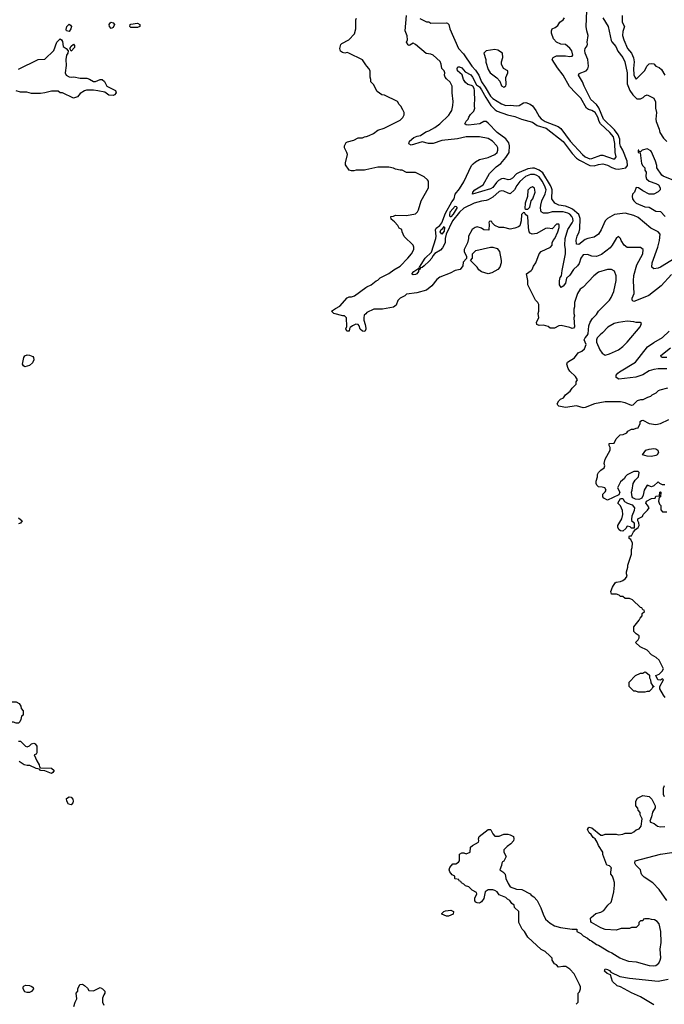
# Model space of a CAD drawing. Header units: inches. Extents: x 2348352 to 2479776, y 460422 to 613655.
# Tile 564 of 590: x 2436862 to 2442706, y 588810 to 597732. Entities that reach past the tile are written whole.
import ezdxf

# ---------------------------------------------------------------- set-up
doc = ezdxf.new("R2010")
doc.units = ezdxf.units.IN
doc.header["$MEASUREMENT"] = 0
for name, color, linetype in [('C4538', 7, 'Continuous'), ('C4539', 7, 'Continuous'), ('C4548', 7, 'Continuous'), ('C4549', 7, 'Continuous')]:
    doc.layers.add(name, color=color, linetype=linetype)

msp = doc.modelspace()

# ---------------------------------------------------------------- linework, layer by layer
at = {"layer": 'C4538', "color": 4, "elevation": 72}
msp.add_lwpolyline([(2436930, 588916.2), (2436910, 588924.5), (2436892.3, 588950), (2436893.2, 588970), (2436901.6, 588978.4), (2436917.5, 588982.5), (2436950, 588980.5), (2436973, 588973), (2436982.8, 588962.8), (2436986.8, 588950), (2436970, 588926), (2436950, 588916.2)], close=True, dxfattribs=at)
msp.add_lwpolyline([(2437353.2, 588790), (2437364, 588830), (2437380.4, 588859.6), (2437375.3, 588910), (2437388, 588930), (2437388.9, 588951.1), (2437406, 588990), (2437430, 588992), (2437450, 588982), (2437476.9, 588956.9), (2437490, 588934), (2437530, 588932), (2437590, 588962), (2437614, 588950), (2437634, 588930), (2437634, 588910), (2437623.6, 588896.4), (2437612.7, 588867.3), (2437612, 588830), (2437623.6, 588803.6)], dxfattribs=at)
at = {"layer": 'C4539', "color": 4, "elevation": 72}
for points in [[(2437310, 597624), (2437286, 597630), (2437282, 597642), (2437289, 597671), (2437310, 597691.3), (2437323.6, 597683.6), (2437330.9, 597670.9), (2437326, 597650)], [(2437690, 597652.7), (2437675.1, 597670), (2437672.3, 597690), (2437689.7, 597710.3), (2437710, 597704), (2437722, 597690), (2437710, 597662.7)], [(2437890, 597660.7), (2437870, 597662), (2437859.3, 597670), (2437864, 597690), (2437870, 597693), (2437930, 597700.5), (2437950.7, 597690), (2437950, 597669.5), (2437930, 597660.7)], [(2437330, 597448), (2437318, 597470), (2437330, 597492), (2437351.1, 597511.1), (2437359.6, 597499.6), (2437359.6, 597480.4)], [(2436910, 594587), (2436895.9, 594595.9), (2436887.3, 594610), (2436899.7, 594670), (2436910, 594687.7), (2436930, 594694.4), (2436950, 594692.4), (2436979.7, 594679.7), (2436988.4, 594670), (2436990.4, 594650), (2436978.4, 594621.6), (2436950, 594599.7)], [(2436830, 591358), (2436807.3, 591367.3), (2436788, 591368), (2436766, 591390), (2436768.7, 591531.3), (2436776.4, 591543.6), (2436788.4, 591551.6), (2436830, 591551.3), (2436856, 591536), (2436871.6, 591511.6), (2436874, 591490), (2436894, 591470), (2436894, 591430), (2436878, 591422), (2436872, 591390), (2436862, 591370), (2436850, 591358)], [(2437330, 590619), (2437304.5, 590624.5), (2437288.7, 590650), (2437286, 590674), (2437309.2, 590690.8), (2437330, 590686), (2437342.8, 590670), (2437346.8, 590650), (2437343.5, 590636.5)]]:
    msp.add_lwpolyline(points, close=True, dxfattribs=at)
for points in [[(2440000, 597321.8), (2439968.4, 597368.4), (2439846, 597430), (2439830, 597434), (2439810, 597428), (2439790, 597435.3), (2439770, 597448), (2439764, 597470), (2439774, 597506), (2439783.1, 597516.9), (2439846, 597550), (2439896.4, 597603.6), (2439908, 597650), (2439908, 597730), (2439914.6, 597745.4)], [(2436850, 597284.7), (2437028.4, 597371.6), (2437090, 597374), (2437170, 597454), (2437198, 597530), (2437230, 597558), (2437242, 597550), (2437250, 597534), (2437256, 597490), (2437284.7, 597470), (2437302, 597450), (2437298, 597430), (2437286.8, 597410), (2437280.5, 597370), (2437282.5, 597317.5), (2437274, 597250), (2437284, 597230), (2437310, 597213), (2437330, 597210.5), (2437354.2, 597214.2), (2437410, 597202), (2437470, 597201), (2437494.4, 597194.4), (2437530, 597171.3), (2437550, 597171.3), (2437590, 597191), (2437610, 597191), (2437630, 597171.3), (2437650.9, 597130.9), (2437731, 597090), (2437736, 597070), (2437722, 597050), (2437710, 597044), (2437670, 597049), (2437634, 597074), (2437570, 597089), (2437530, 597094), (2437466.4, 597093.6), (2437450, 597088.7), (2437410, 597062), (2437385.4, 597034.6), (2437350, 597022), (2437250, 597068), (2437228.4, 597068.4), (2437210, 597086), (2437150, 597086), (2437091.1, 597068.9), (2437050, 597064), (2436970, 597064), (2436925.4, 597074.6), (2436870, 597075.3), (2436830, 597088.7)], [(2440000, 596371), (2439988.4, 596368.4), (2439911.6, 596368.4), (2439890, 596362), (2439870, 596362), (2439848, 596370), (2439816.4, 596416.4), (2439816.4, 596436.4), (2439832.7, 596510), (2439828.7, 596530), (2439808, 596570), (2439808, 596590), (2439822, 596618), (2439833.6, 596626.4), (2439890, 596642), (2439930, 596662), (2439970, 596662), (2439988.4, 596671.6), (2440000, 596672.3)], [(2440000, 594928), (2439990, 594908), (2439970, 594908.7), (2439950, 594928.7), (2439939.5, 594959.5), (2439930, 594969), (2439910, 594973.2), (2439880.5, 594959.5), (2439858, 594942), (2439851.3, 594930), (2439850, 594908.7), (2439828.7, 594910), (2439818, 594930), (2439827.3, 594952.7), (2439826, 595030), (2439807.3, 595047.3), (2439792.7, 595047.3), (2439710, 595068.7), (2439688, 595090), (2439723.7, 595116.3), (2439764.1, 595135.9), (2439830, 595211.3), (2439850, 595221), (2439870, 595221), (2439898, 595230), (2440000, 595304.3)], [(2440000, 595067.6), (2439986.4, 595053.6), (2439981, 595030), (2439981, 595010), (2439994.8, 594970), (2440000, 594936.4)], [(2436850, 593218), (2436884.7, 593190), (2436870, 593169.2), (2436850, 593165.2)], [(2436850, 591194), (2436870, 591194), (2436914, 591150), (2436930, 591142), (2436950, 591152), (2436969, 591171), (2436990, 591178), (2437002, 591170), (2437018, 591150), (2437018, 591090), (2437010, 591078), (2436994, 591070), (2437016.9, 591016.9), (2437039.6, 590979.6), (2437042, 590962), (2437050, 590954), (2437151.1, 590951.1), (2437174, 590930), (2437162, 590910), (2437150, 590902), (2437090, 590926), (2437050, 590928), (2437042, 590942), (2437010, 590948), (2436954.6, 590974.6), (2436930, 590974), (2436901.2, 590981.2), (2436858, 591010)]]:
    msp.add_lwpolyline(points, dxfattribs=at)
at = {"layer": 'C4548', "color": 4}
for points, elevation in [([(2441906, 588810), (2441926, 588830), (2441926, 588910), (2441936.4, 588923.6), (2441946, 588950), (2441946, 588970), (2441938, 588990), (2441890, 589086), (2441848, 589130), (2441812.9, 589152.9), (2441786, 589154), (2441746, 589146), (2441728.4, 589168.4), (2441710, 589178), (2441688.7, 589210), (2441688, 589228), (2441668.4, 589248.4), (2441626, 589290), (2441590, 589308), (2441470, 589418), (2441438, 589470), (2441418, 589490), (2441388, 589550), (2441386, 589650), (2441348.4, 589688.4), (2441346, 589710), (2441323.1, 589723.1), (2441306, 589750), (2441283.1, 589763.1), (2441270, 589778), (2441210, 589802), (2441190, 589828), (2441170, 589842), (2441150, 589848.7), (2441110, 589848.7), (2441082, 589830), (2441071.3, 589770), (2441050, 589738), (2441030, 589728), (2441008.4, 589728.4), (2440996.4, 589736.4), (2440988.7, 589748.7), (2440988.9, 589771.1), (2441006, 589810), (2441002, 589822), (2440963.1, 589843.1), (2440934, 589874), (2440904.7, 589884.7), (2440890, 589898), (2440866, 589910), (2440862, 589922), (2440846, 589930), (2440842, 589942), (2440810, 589946), (2440806, 589950), (2440806, 589970), (2440783.1, 589983.1), (2440769.9, 590000)], 72), ([(2441254.8, 590000), (2441262.8, 589990), (2441270.7, 589950), (2441290, 589904.7), (2441310, 589876), (2441367.3, 589852.7), (2441414, 589850), (2441490, 589812), (2441499.6, 589799.6), (2441523.6, 589783.6), (2441552, 589750), (2441585.4, 589685.4), (2441607.1, 589627.1), (2441630, 589582), (2441670, 589544.7), (2441710, 589522), (2441765.4, 589505.4), (2441870, 589491), (2441911.6, 589491.6), (2441914, 589470), (2441950, 589452), (2441970, 589432), (2442010.9, 589410.9), (2442030, 589392), (2442045.4, 589385.4), (2442090, 589351.3), (2442110, 589344.7), (2442202, 589290), (2442230, 589278), (2442302, 589230), (2442330, 589218), (2442382, 589202), (2442450, 589194.8), (2442570, 589160.7), (2442610, 589158.8), (2442630, 589162.8), (2442655.5, 589184.5), (2442669, 589210), (2442673.2, 589230), (2442669.2, 589310), (2442679, 589370), (2442674, 589470), (2442658, 589538), (2442640.4, 589560.4), (2442616.4, 589576.4), (2442590, 589578), (2442570, 589586), (2442530, 589586), (2442518, 589582), (2442510, 589566), (2442490, 589566), (2442474, 589550), (2442474, 589530), (2442450, 589506), (2442410, 589506), (2442390, 589498), (2442316.4, 589496.4), (2442270, 589482), (2442170, 589488.7), (2442130, 589502), (2442046, 589550), (2442040.4, 589560.4), (2442038, 589590), (2442043.1, 589596.9), (2442085.6, 589634.4), (2442130, 589646), (2442158.9, 589661.1), (2442195.3, 589710), (2442223.1, 589736.9), (2442234.6, 589765.4), (2442248.7, 589830), (2442255.3, 589890), (2442253.6, 589913.6), (2442244, 589944), (2442235.3, 589970), (2442222, 589990), (2442222.2, 590000)], 72), ([(2442729, 589750), (2442659, 589850), (2442602, 589910), (2442523.2, 589963.2), (2442502.7, 589982.7), (2442497.7, 590000)], 68), ([(2442610, 588804), (2442490, 588879), (2442410, 588914), (2442310, 588969), (2442278.6, 588978.6), (2442236.5, 589016.5), (2442217.2, 589077.2), (2442188.7, 589090), (2442164, 589110), (2442168.4, 589131.6), (2442190, 589126), (2442210, 589116), (2442222, 589102), (2442302, 589062), (2442390, 589047.7), (2442650, 589021), (2442742, 589038)], 68)]:
    msp.add_lwpolyline(points, dxfattribs=dict(at, elevation=elevation))
at = {"layer": 'C4548', "color": 4, "elevation": 72}
msp.add_lwpolyline([(2440730, 589608), (2440690, 589626), (2440688.4, 589631.6), (2440706, 589650), (2440723.1, 589656.9), (2440770, 589662), (2440790, 589654), (2440794, 589650), (2440792.7, 589627.3), (2440750, 589608)], close=True, dxfattribs=at)
at = {"layer": 'C4549', "color": 4}
for points, elevation in [([(2442844.7, 595595.3), (2442670, 595489.3), (2442650, 595480.9), (2442610, 595474), (2442594, 595490), (2442594.5, 595530), (2442646, 595670), (2442661.2, 595730), (2442669, 595790), (2442649.2, 595810), (2442582.8, 595842.8), (2442470, 595938.7), (2442430, 595957.2), (2442350, 595980.4), (2442253.1, 595966.9), (2442190.8, 595930), (2442170.7, 595910), (2442133.2, 595826.8), (2442110, 595789.2), (2442070, 595762.7), (2442012, 595750), (2441990, 595739.3), (2441930, 595694), (2441910, 595698), (2441905.8, 595734.2), (2441916, 595770), (2441935.1, 595810), (2441941.6, 595838.4), (2441942.6, 595930), (2441930, 595966), (2441874.4, 596014.4), (2441850, 596028.3), (2441810, 596043.5), (2441748.7, 596050), (2441714, 596070), (2441685.2, 596110), (2441688.4, 596190), (2441684.4, 596210), (2441674, 596230), (2441603.5, 596343.5), (2441570, 596369.7), (2441530, 596386.3), (2441510, 596388.2), (2441470, 596382), (2441391.5, 596348.5), (2441365.4, 596334.6), (2441330, 596295.1), (2441310, 596282.9), (2441290, 596282), (2441250, 596294.5), (2441230, 596289.6), (2441204.2, 596275.8), (2441183.4, 596256.6), (2441150, 596212.3), (2441130, 596199.6), (2440966, 596150), (2440969, 596170), (2440989, 596190), (2441065.2, 596234.8), (2441122, 596338), (2441181.7, 596398.3), (2441222.7, 596430), (2441270, 596484), (2441298, 596530), (2441303.7, 596590), (2441296.6, 596616.6), (2441270, 596654), (2441190, 596709.2), (2441110, 596794), (2441090, 596808.7), (2441070, 596808.7), (2441034, 596790), (2440930, 596775.3), (2440910, 596778), (2440898, 596790), (2440910, 596812), (2440929, 596831), (2440935.3, 596850), (2440950, 596872), (2440978, 596902), (2440989, 596930), (2440986, 596946), (2440989, 597029), (2440984, 597050), (2440986.6, 597090), (2440982.9, 597110), (2440970, 597129.3), (2440957.1, 597137.1), (2440925.3, 597145.3), (2440902.8, 597162.8), (2440887, 597190), (2440872.3, 597232.3), (2440832.3, 597270), (2440827, 597290), (2440834.6, 597305.4), (2440850, 597304.9), (2440870, 597295.5), (2440899.1, 597259.1), (2440951, 597231), (2440967.4, 597210), (2441002.8, 597142.8), (2441030, 597122.6), (2441050, 597097), (2441086.5, 597026.5), (2441133.9, 596953.9), (2441174, 596914), (2441190, 596903.8), (2441284.7, 596870), (2441350, 596854), (2441410, 596830.6), (2441510, 596804), (2441554.7, 596774.7), (2441635.5, 596750), (2441790, 596627), (2441870, 596520.4), (2441910, 596476.4), (2441938.2, 596458.2), (2442030, 596410.3), (2442070, 596407.4), (2442110, 596420.4), (2442150, 596426.4), (2442190, 596415.3), (2442231.5, 596391.5), (2442262.2, 596382.2), (2442290, 596378.9), (2442357.2, 596390), (2442371.5, 596410), (2442367.8, 596450), (2442331.3, 596550), (2442310, 596585.2), (2442303.5, 596610), (2442302.6, 596650), (2442288.4, 596690), (2442253.8, 596733.8), (2442155.6, 596830), (2442113.5, 596933.5), (2442090, 596965.1), (2442039.5, 597010), (2441979.3, 597130), (2441965.2, 597170), (2441928, 597230), (2441935.3, 597244.7), (2441999, 597270), (2442014, 597286), (2442019.5, 597310), (2442011.8, 597370), (2441989.4, 597430), (2441985.6, 597454.4), (2441988.7, 597470), (2442005.6, 597494.4), (2442009.3, 597510), (2442006.6, 597530), (2442016.2, 597590), (2442002.9, 597630), (2441998.4, 597670), (2442005.6, 597885.6)], 64), ([(2442770, 595424), (2442678.5, 595321.5), (2442567.1, 595232.9), (2442453.7, 595186.3), (2442430, 595179), (2442422.7, 595182.7), (2442415.3, 595190), (2442414, 595210), (2442434, 595250), (2442426, 595366), (2442430, 595414), (2442456, 595510), (2442512.3, 595610), (2442514, 595650), (2442489, 595669), (2442369.3, 595669.3), (2442342, 595690), (2442315.3, 595730), (2442308, 595750), (2442290, 595768), (2442270, 595748), (2442234.8, 595690), (2442214.6, 595665.4), (2442135.9, 595604.1), (2442090, 595585.2), (2442048.9, 595588.9), (2442010, 595604), (2441970, 595601.2), (2441948, 595570), (2441935.6, 595524.4), (2441918.6, 595501.4), (2441883, 595470), (2441850, 595416), (2441818.8, 595390), (2441810, 595344), (2441790, 595317.2), (2441770, 595306), (2441756, 595330), (2441754.5, 595365.5), (2441763.2, 595396.8), (2441774, 595410), (2441779.3, 595460.7), (2441809, 595610), (2441809.2, 595650), (2441802.7, 595690), (2441807.6, 595750), (2441831.3, 595830), (2441871.6, 595890), (2441878.7, 595910), (2441875.6, 595930), (2441867.3, 595950), (2441849.3, 595970), (2441830, 595979.7), (2441790, 595989.7), (2441727.7, 595992.3), (2441690, 595989.6), (2441650, 595979.5), (2441619.3, 595979.3), (2441610, 595979.3), (2441589.6, 595989.6), (2441583.6, 596023.6), (2441586, 596050), (2441596.9, 596090), (2441626.1, 596153.9), (2441634, 596190), (2441621.1, 596230), (2441599.1, 596270), (2441570, 596307.6), (2441550, 596320.5), (2441530, 596328), (2441491.8, 596328.2), (2441447.7, 596310), (2441395.4, 596264.6), (2441368, 596230), (2441348.3, 596191.7), (2441310, 596155.3), (2441290, 596159), (2441250, 596179.3), (2441230, 596182.7), (2441210, 596175.1), (2441150, 596125.2), (2441110, 596101.2), (2441090, 596093.2), (2441050, 596089), (2440982, 596070), (2440890, 596025.2), (2440850, 595987.8), (2440786.8, 595910), (2440726.9, 595790), (2440718.8, 595750), (2440719.3, 595710), (2440695.2, 595664.8), (2440675.8, 595644.2), (2440626, 595614), (2440607.3, 595592.7), (2440598, 595570), (2440575.4, 595544.6), (2440530, 595500.9), (2440510, 595486), (2440496.9, 595483.1), (2440490.8, 595470), (2440478, 595462), (2440476.3, 595450), (2440462.8, 595430), (2440450, 595422.9), (2440430, 595419.3), (2440422.5, 595422.5), (2440417.2, 595430), (2440434, 595450), (2440470, 595474), (2440476.9, 595476.9), (2440487.3, 595472.7), (2440483.1, 595483.1), (2440486, 595490), (2440537.6, 595570), (2440594.5, 595625.5), (2440635.1, 595750), (2440638, 595770), (2440633.1, 595826.9), (2440638.4, 595841.6), (2440671.9, 595868.1), (2440688.2, 595890), (2440722.1, 595977.9), (2440779.4, 596080.6), (2440801.2, 596110), (2440809.4, 596150.6), (2440850, 596198), (2440890, 596262), (2440959, 596410), (2440972.5, 596427.5), (2440994.8, 596445.2), (2441030, 596464), (2441110, 596484.9), (2441169, 596510), (2441189.3, 596530), (2441198, 596550), (2441197, 596570), (2441186.6, 596590), (2441149.3, 596630), (2441110, 596654.5), (2441030, 596669.5), (2440910.4, 596669.6), (2440830, 596654), (2440690, 596638), (2440610, 596609.3), (2440569.4, 596609.4), (2440510, 596626), (2440410, 596594), (2440388.4, 596608.4), (2440397.2, 596630), (2440436.6, 596663.4), (2440464.1, 596675.9), (2440496.6, 596683.4), (2440544.1, 596715.9), (2440570, 596724), (2440624.8, 596755.2), (2440671.7, 596788.3), (2440752.1, 596867.9), (2440769, 596890), (2440779, 596910), (2440790, 596954), (2440793.2, 596990), (2440784, 597070), (2440784, 597130), (2440765.6, 597165.6), (2440730, 597195.3), (2440719, 597210), (2440714, 597230), (2440715.3, 597250), (2440709, 597269), (2440688.7, 597290), (2440684, 597330), (2440672.5, 597352.5), (2440609.3, 597409.3), (2440590, 597419), (2440547.3, 597427.3), (2440450, 597508), (2440430, 597518), (2440399.6, 597500.4), (2440390, 597498), (2440383.1, 597503.1), (2440369, 597530), (2440378, 597550), (2440375.3, 597584.7), (2440357.2, 597630), (2440369, 597770)], 68), ([(2440490, 597742), (2440550, 597712), (2440570, 597712), (2440590, 597702), (2440730, 597704.7), (2440739.8, 597699.8), (2440752, 597690), (2440762, 597650), (2440840.5, 597470), (2440884.1, 597424.1), (2440962, 597310), (2440995.6, 597275.6), (2441023, 597230), (2441048.4, 597170), (2441081.8, 597121.8), (2441130, 597038), (2441150, 597019.3), (2441230.8, 596970), (2441270, 596954.9), (2441310, 596957.1), (2441370, 596950.5), (2441390, 596954), (2441430, 596978), (2441450, 596981), (2441490, 596966.8), (2441512, 596952), (2441540.5, 596910), (2441570, 596854), (2441590, 596833), (2441626.8, 596810), (2441744.9, 596764.9), (2441767.7, 596747.7), (2441853, 596630), (2441963.8, 596510), (2441990, 596490.4), (2442030, 596472.7), (2442050, 596473), (2442130, 596506), (2442150, 596506), (2442242, 596470), (2442258, 596470), (2442268.7, 596490), (2442259.3, 596530), (2442256.4, 596610), (2442244.2, 596670), (2442213.6, 596710), (2442127.3, 596787.3), (2442115.1, 596810), (2442103.5, 596850), (2442078.4, 596890), (2442050, 596909.6), (2442018.3, 596918.3), (2442000.9, 596930), (2441950, 597022), (2441899.5, 597070), (2441847.9, 597127.9), (2441790, 597228.7), (2441736.5, 597296.5), (2441688, 597370), (2441698, 597390), (2441730, 597404.7), (2441810, 597404.7), (2441850, 597398), (2441870, 597402), (2441875.3, 597410), (2441868.7, 597450), (2441850, 597475.3), (2441810, 597508), (2441768.9, 597508.9), (2441730, 597528), (2441700.2, 597560.2), (2441682, 597610), (2441682, 597630), (2441689.3, 597650.7), (2441718, 597662), (2441740.4, 597679.6), (2441758, 597710), (2441788, 597730), (2441802, 597750)], 68), ([(2442147.3, 597750), (2442197.3, 597670), (2442224.1, 597544.1), (2442230.4, 597530.4), (2442266, 597490), (2442285.5, 597445.5), (2442330.4, 597390), (2442347.3, 597350), (2442368.5, 597250), (2442370.3, 597150.3), (2442392.2, 597090), (2442419.3, 597050), (2442456.1, 597016.1), (2442490, 597014.9), (2442513.6, 597026.4), (2442530, 597042.8), (2442550, 597050.7), (2442610, 597022), (2442627.1, 596987.1), (2442624.9, 596930), (2442634, 596890), (2442628.4, 596830), (2442630.8, 596810), (2442659.3, 596739.3), (2442664.9, 596710), (2442698.6, 596658.6), (2442727.8, 596627.8)], 64), ([(2442322.8, 597770), (2442324, 597710), (2442344.7, 597670), (2442330, 597626), (2442327.7, 597590), (2442339.1, 597550), (2442372.5, 597472.5), (2442407.7, 597427.7), (2442427.7, 597387.7), (2442434, 597350), (2442428.2, 597290), (2442431.1, 597231.1), (2442438, 597210), (2442450, 597192), (2442530, 597272), (2442549, 597310), (2442570, 597331.3), (2442590, 597336), (2442610, 597331), (2442630, 597312), (2442659.8, 597299.8), (2442679.8, 597279.8), (2442712, 597230)], 68), ([(2440000, 596672.3), (2440007.3, 596672.7), (2440030, 596682), (2440070, 596702), (2440109.1, 596730.9), (2440166, 596750), (2440310, 596822), (2440334.6, 596845.4), (2440348, 596870), (2440348, 596890), (2440336.4, 596916.4), (2440318, 596950), (2440303.1, 596963.1), (2440286, 596990), (2440170, 597048), (2440146, 597050), (2440102, 597082), (2440070, 597146), (2440046, 597170), (2440046, 597190), (2440038, 597210), (2440038, 597270), (2440028, 597290), (2440008, 597310), (2440000, 597321.8)], 72), ([(2442807.3, 596270), (2442694.6, 596314.6), (2442683.8, 596323.8), (2442638, 596390), (2442638, 596410), (2442626, 596450), (2442590, 596534), (2442583.6, 596543.6), (2442550, 596562), (2442506, 596550), (2442490, 596534), (2442478, 596538), (2442474, 596550), (2442468, 596550), (2442470, 596528), (2442486, 596526), (2442499, 596430), (2442510, 596408), (2442528, 596390), (2442529, 596370), (2442542, 596350), (2442539, 596310), (2442544, 596290), (2442570, 596269), (2442628.9, 596248.9), (2442654.6, 596234.6), (2442668, 596210), (2442668, 596190), (2442650, 596172), (2442610, 596152), (2442570, 596152), (2442510, 596181), (2442472, 596210), (2442450, 596210.8), (2442436, 596170), (2442419, 596150), (2442414, 596130), (2442417.2, 596110), (2442429.5, 596089.5), (2442449.6, 596069.6), (2442530, 596036), (2442570, 596032.7), (2442630, 595998), (2442670, 595992.7), (2442712.3, 595950)], 56), ([(2440000, 595304.3), (2440009.1, 595310.9), (2440048.9, 595331.1), (2440094.6, 595365.4), (2440110, 595372), (2440130, 595392), (2440210, 595432), (2440254.6, 595465.4), (2440310, 595498), (2440382, 595570), (2440415.3, 595610), (2440435.3, 595650), (2440435.3, 595670), (2440428, 595690), (2440348.9, 595768.9), (2440328.4, 595808.4), (2440326, 595830), (2440303.1, 595843.1), (2440290, 595866), (2440260.4, 595900.4), (2440230, 595926), (2440228, 595950), (2440250, 595952), (2440270, 595962), (2440370, 595958), (2440450, 595972), (2440468.9, 595991.1), (2440478, 596010), (2440502, 596090), (2440568, 596210), (2440568.7, 596230), (2440568, 596270), (2440560.4, 596280.4), (2440530, 596308), (2440450, 596348), (2440368.9, 596348.9), (2440330, 596368), (2440310, 596368.7), (2440270, 596378), (2440250, 596388), (2440210, 596395.3), (2440110, 596395.3), (2440000, 596371)], 72), ([(2442734, 594394), (2442665.4, 594374.6), (2442650, 594368), (2442630, 594348), (2442594, 594330), (2442582, 594318), (2442554, 594310), (2442510, 594288), (2442490, 594288), (2442461, 594279), (2442422, 594238), (2442410, 594235.3), (2442350, 594259), (2442310, 594268.7), (2442170, 594268.7), (2442074, 594250), (2441990, 594218), (2441970, 594215.3), (2441910, 594233.2), (2441810, 594219), (2441750, 594228.7), (2441740.2, 594240.2), (2441735.3, 594250), (2441750, 594278), (2441766, 594294), (2441792.9, 594307.1), (2441810, 594332), (2441853.2, 594366.8), (2441870, 594392), (2441908, 594430), (2441908, 594450), (2441918, 594470), (2441900.4, 594500.4), (2441850, 594548), (2441835.3, 594570), (2441822, 594610), (2441828.7, 594630), (2441892.5, 594667.5), (2441926, 594714), (2441958, 594730), (2441982, 594750), (2441998, 594790), (2441978, 594830), (2441988, 594850), (2442008, 594870), (2442014.6, 594885.4), (2442023.1, 594956.9), (2442035.3, 594990), (2442054.6, 595025.4), (2442090, 595062), (2442108, 595090), (2442209.1, 595190.9), (2442225.6, 595214.4), (2442249, 595270), (2442268.7, 595370), (2442268.7, 595410), (2442254.6, 595454.6), (2442228.4, 595468.4), (2442190, 595469), (2442110, 595444), (2442067.9, 595412.1), (2441970.7, 595309.3), (2441944.7, 595290), (2441918, 595250), (2441891.3, 595170), (2441891.3, 595130), (2441884.7, 595110), (2441884.7, 595070), (2441891.3, 595050), (2441884.7, 595030), (2441891.3, 594948.7), (2441882, 594938), (2441870, 594935.3), (2441850, 594944), (2441770, 594962), (2441750, 594958), (2441710, 594938), (2441670, 594938), (2441653.2, 594953.2), (2441610, 594964), (2441570, 594962), (2441549, 594969), (2441548.4, 594991.6), (2441568, 595030), (2441562, 595070), (2441568, 595090), (2441568, 595150), (2441558, 595170), (2441538, 595190), (2441468, 595330), (2441468, 595370), (2441458, 595430), (2441500.4, 595459.6), (2441508, 595470), (2441520.2, 595499.8), (2441542, 595530), (2441570, 595612), (2441590, 595631.3), (2441675.3, 595670), (2441688, 595690), (2441688.7, 595710), (2441697.2, 595730), (2441713.2, 595750), (2441742, 595810), (2441753.2, 595850), (2441754, 595870), (2441750, 595878), (2441730, 595878), (2441690, 595838), (2441650, 595842), (2441630, 595839), (2441550, 595794), (2441508.9, 595788.9), (2441490, 595798), (2441482, 595810), (2441474, 595850), (2441468, 595950), (2441446, 595970), (2441442, 595982), (2441430, 595986), (2441412.7, 595967.3), (2441407.3, 595910), (2441395.3, 595864.7), (2441385.4, 595854.6), (2441350, 595842), (2441310, 595835.3), (2441250, 595848), (2441210, 595848), (2441170, 595868), (2441146, 595890), (2441142, 595902), (2441130, 595906), (2441118, 595902), (2441114, 595890), (2441118, 595878), (2441116, 595824), (2441070, 595829.2), (2441050, 595844), (2441010, 595854), (2440990, 595848), (2440964.7, 595830), (2440932, 595770), (2440932, 595750), (2440922, 595710), (2440892, 595650), (2440892, 595630), (2440912, 595590), (2440911.6, 595568.4), (2440883.6, 595536.4), (2440879.6, 595500.4), (2440854, 595470), (2440810, 595458), (2440765.4, 595434.6), (2440670, 595398), (2440643.5, 595376.5), (2440598, 595322), (2440550, 595282), (2440463.6, 595256.4), (2440370, 595246), (2440354, 595230), (2440310, 595208), (2440291.1, 595188.9), (2440275.3, 595144.7), (2440251.6, 595128.4), (2440150, 595108.7), (2440071.6, 595108.4), (2440010, 595078), (2440000, 595067.6)], 72), ([(2440000, 594936.4), (2440001, 594930), (2440000, 594928)], 72), ([(2442730, 594569), (2442650, 594569.2), (2442610, 594562.7), (2442570, 594549.4), (2442510, 594514.5), (2442448.2, 594491.8), (2442295.1, 594475.1), (2442269.3, 594489.3), (2442269.3, 594510), (2442284, 594530), (2442298.9, 594541.1), (2442444, 594630), (2442553.6, 594766.4), (2442612.5, 594807.5), (2442690, 594851), (2442749.5, 594910.5)], 68), ([(2442730, 594672), (2442686, 594670), (2442678, 594678), (2442675.3, 594690), (2442762.5, 594757.5)], 64), ([(2442710, 593518), (2442690, 593518), (2442666, 593530), (2442650, 593546), (2442611.1, 593508.9), (2442590, 593498), (2442550, 593513.2), (2442524, 593470), (2442514.8, 593425.2), (2442502, 593398), (2442490.9, 593389.1), (2442474.4, 593385.6), (2442446.3, 593386.3), (2442420.2, 593400.2), (2442414, 593410), (2442408, 593450), (2442415.3, 593470), (2442424, 593530), (2442441.5, 593558.5), (2442472.3, 593590), (2442478, 593630), (2442470, 593638), (2442430, 593638), (2442370, 593608), (2442352, 593590), (2442344.7, 593575.3), (2442310, 593546), (2442282, 593490), (2442302, 593450), (2442292.7, 593427.3), (2442190, 593378), (2442156.4, 593396.4), (2442148.9, 593408.9), (2442148.4, 593431.6), (2442170, 593454), (2442178, 593470), (2442166, 593490), (2442143.6, 593496.4), (2442110, 593498), (2442094.6, 593514.6), (2442088, 593530), (2442088, 593550), (2442099, 593590), (2442099, 593610), (2442108.7, 593630), (2442129.4, 593650.6), (2442162, 593670), (2442168, 593690), (2442162, 593710), (2442169, 593750), (2442214, 593830), (2442215.3, 593855.3), (2442207.3, 593872.7), (2442207.3, 593892.7), (2442250, 593894), (2442270, 593934), (2442306, 593970), (2442334, 593974), (2442366, 593990), (2442376.4, 594003.6), (2442410, 594022), (2442430, 594022), (2442450, 594032), (2442470, 594034), (2442487.3, 594072.7), (2442488.4, 594091.6), (2442500.4, 594099.6), (2442510, 594102), (2442570, 594072), (2442630, 594064.7), (2442670, 594072), (2442746, 594110)], 72), ([(2442715.3, 591590), (2442698, 591610), (2442666, 591670), (2442666, 591690), (2442698, 591750), (2442690, 591758), (2442672.7, 591747.3), (2442646, 591750), (2442628, 591790), (2442659.3, 591800.7), (2442688, 591830), (2442698, 591850), (2442658, 591930), (2442633.6, 591953.6), (2442590, 591978), (2442550, 592018), (2442486, 592050), (2442446, 592090), (2442470, 592114), (2442478, 592130), (2442478, 592150), (2442450, 592166), (2442428.4, 592188.4), (2442428.4, 592231.6), (2442478, 592290), (2442486, 592310), (2442506, 592330), (2442506, 592350), (2442526, 592370), (2442522, 592382), (2442510, 592386), (2442502, 592402), (2442490, 592406), (2442416.4, 592476.4), (2442390, 592488), (2442350, 592488), (2442330, 592506), (2442310, 592506), (2442298, 592518), (2442272.7, 592527.3), (2442226, 592526), (2442222, 592550), (2442235.3, 592590), (2442262, 592630), (2442270, 592636), (2442310, 592642.8), (2442330, 592651), (2442355.3, 592670), (2442368.7, 592690), (2442362, 592710), (2442362, 592730), (2442375.3, 592770), (2442375.3, 592790), (2442383.1, 592816.9), (2442408.7, 592890), (2442408.7, 592930), (2442415.3, 592950), (2442418, 592990), (2442402, 593022), (2442386, 593030), (2442386, 593050), (2442390, 593054), (2442410, 593054), (2442427.3, 593092.7), (2442446, 593114), (2442470, 593132), (2442477.2, 593150), (2442474, 593174), (2442466, 593190), (2442466, 593210), (2442508.4, 593231.6), (2442515.3, 593250), (2442552.9, 593287.1), (2442568, 593310), (2442554.6, 593334.6), (2442538, 593350), (2442546, 593370), (2442590, 593394), (2442622, 593398), (2442630, 593414), (2442662, 593418), (2442666, 593450), (2442670, 593454), (2442674, 593450), (2442672, 593410), (2442658, 593402), (2442654, 593370), (2442663.6, 593343.6), (2442674, 593330), (2442674, 593290), (2442690, 593274), (2442730, 593274)], 72), ([(2442709, 590689), (2442698, 590710), (2442698, 590770), (2442707.3, 590792.7)], 72), ([(2442222.2, 590000), (2442223.1, 590036.9), (2442227.3, 590047.3), (2442210, 590066), (2442186, 590070), (2442148.9, 590168.9), (2442148, 590190), (2442109.1, 590249.1), (2442098, 590278), (2442078, 590310), (2442062, 590322), (2442042, 590350), (2442023.7, 590363.7), (2442010, 590394), (2442018, 590410), (2442026, 590414), (2442050, 590410.8), (2442130, 590342), (2442150, 590342), (2442170, 590352), (2442270, 590352), (2442290, 590344.7), (2442330, 590352), (2442350, 590362), (2442410, 590362), (2442430, 590372), (2442450, 590392), (2442479, 590401), (2442496.4, 590423.6), (2442506, 590490), (2442488.4, 590528.4), (2442487.3, 590547.3), (2442468.4, 590568.4), (2442467.3, 590587.3), (2442448, 590610), (2442448, 590650), (2442463.1, 590676.9), (2442510, 590702), (2442570, 590694), (2442594, 590670), (2442622, 590610), (2442622, 590590), (2442598, 590550), (2442591.3, 590508.7), (2442574, 590470), (2442582, 590462), (2442614, 590450), (2442644.7, 590424.7), (2442670, 590418), (2442710, 590422)], 72), ([(2440769.9, 590000), (2440762, 590010), (2440755.3, 590030), (2440762, 590050), (2440790, 590082), (2440816.4, 590083.6), (2440840.4, 590099.6), (2440848, 590110), (2440850, 590172), (2440870, 590182), (2440890, 590182), (2440910, 590174), (2440946, 590190), (2440950, 590234), (2440966, 590250), (2441022, 590278), (2441026, 590290), (2441022, 590310), (2441028.7, 590330), (2441110, 590394), (2441130, 590394), (2441134, 590390), (2441150, 590354), (2441170, 590334), (2441210, 590334), (2441250, 590352), (2441288.9, 590351.1), (2441310, 590346), (2441338, 590330), (2441342.8, 590310), (2441337.3, 590290), (2441315.3, 590264.7), (2441280.5, 590239.5), (2441252, 590210), (2441251.3, 590190), (2441270.9, 590149.1), (2441250, 590106), (2441238, 590102), (2441232, 590088), (2441231.1, 590068.9), (2441214, 590030), (2441250, 590006), (2441254.8, 590000)], 72), ([(2442497.7, 590000), (2442489, 590030), (2442449, 590070), (2442439, 590090), (2442442, 590110), (2442670, 590171), (2442773.6, 590186.4)], 68)]:
    msp.add_lwpolyline(points, dxfattribs=dict(at, elevation=elevation))
for points, elevation in [([(2441170, 597462), (2441090.9, 597449.1), (2441071.3, 597430), (2441086.8, 597370), (2441087.9, 597347.9), (2441110, 597282), (2441126, 597250), (2441186.4, 597206.4), (2441216, 597176), (2441230, 597134), (2441250, 597122), (2441270, 597134), (2441273.6, 597146.4), (2441268.4, 597208.4), (2441288, 597250), (2441287.3, 597267.3), (2441248, 597290), (2441228.9, 597328.9), (2441229, 597350), (2441242, 597390), (2441238, 597430), (2441197.2, 597457.2)], 72), ([(2441510, 596218), (2441490, 596208), (2441470, 596186), (2441464.7, 596130), (2441444.7, 596070), (2441442, 596022), (2441450, 596014), (2441470, 596014), (2441487.3, 596032.7), (2441498, 596090), (2441514, 596110), (2441534, 596170), (2441530, 596206)], 72), ([(2440764.5, 595944.5), (2440760.1, 595960.1), (2440766, 595990), (2440810, 596041.6), (2440819, 596039), (2440827.3, 596030), (2440792.4, 595970), (2440770, 595945.1)], 64), ([(2440690, 595789.5), (2440674, 595810), (2440682.4, 595830), (2440699.1, 595840.9), (2440710, 595857.3), (2440714.4, 595850), (2440710, 595817.2)], 64), ([(2441110, 595429), (2441050, 595448.7), (2441024.7, 595464.7), (2441008, 595490), (2440948, 595550), (2440967.3, 595572.7), (2440968.4, 595611.6), (2440998, 595642), (2441129.1, 595670.9), (2441150, 595671.3), (2441190, 595658), (2441210.7, 595630.7), (2441226.8, 595550), (2441226.8, 595530), (2441216, 595490), (2441198, 595470), (2441142, 595438)], 72), ([(2442370, 594999), (2442290, 594989), (2442250, 594979), (2442195.3, 594944.7), (2442146.4, 594893.6), (2442123.5, 594876.5), (2442098, 594850), (2442092, 594830), (2442092, 594810), (2442122, 594742), (2442142, 594710), (2442170, 594692), (2442210, 594704.7), (2442290, 594741), (2442330, 594771.3), (2442370, 594811.3), (2442488, 594950), (2442498, 594978), (2442487.3, 594987.3), (2442450, 594988), (2442430, 594995.3)], 72), ([(2442590, 593774.7), (2442550, 593777.6), (2442508, 593790), (2442537.2, 593830), (2442570, 593841.1), (2442610, 593845.7), (2442630, 593843.1), (2442648, 593830), (2442653.4, 593810), (2442642, 593790), (2442630, 593783.5)], 68), ([(2442410, 593126), (2442396.4, 593136.4), (2442370, 593142), (2442358, 593122), (2442330, 593099), (2442310, 593101.2), (2442295.3, 593110), (2442285.2, 593130), (2442286, 593150), (2442322, 593210), (2442331.5, 593248.5), (2442325.6, 593285.6), (2442310, 593326), (2442286, 593350), (2442310, 593394), (2442330, 593394), (2442345.4, 593365.4), (2442372, 593350), (2442415.5, 593335.5), (2442434.8, 593310), (2442434, 593286), (2442412, 593232), (2442407.1, 593207.1), (2442410, 593194), (2442432, 593172), (2442434, 593126)], 72), ([(2442470, 591638), (2442447.3, 591647.3), (2442428.4, 591648.4), (2442386, 591690), (2442388, 591730), (2442446, 591790), (2442488.9, 591811.1), (2442510, 591812), (2442530, 591822), (2442539.6, 591819.6), (2442571.6, 591791.6), (2442572, 591770), (2442582, 591750), (2442583.6, 591723.6), (2442598, 591698), (2442614, 591690), (2442598, 591682), (2442594, 591670), (2442570, 591646), (2442550, 591646), (2442530, 591638)], 72)]:
    msp.add_lwpolyline(points, close=True, dxfattribs=dict(at, elevation=elevation))

doc.saveas('drawing.dxf')
